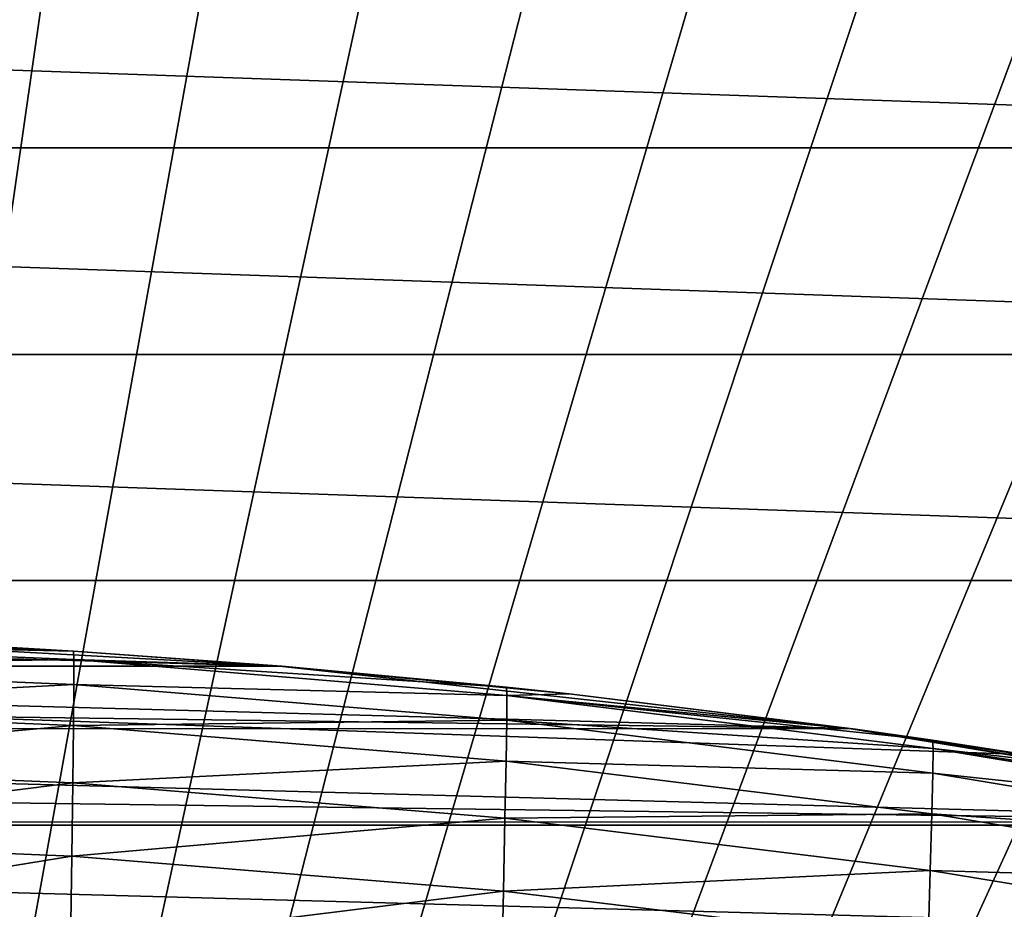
# Model space of a CAD drawing. Header units: metres. Extents: x -24 to 72, y -247 to 22.
# Tile 474 of 573: x 2.68 to 7.07, y 15.25 to 19.22. Entities that reach past the tile are written whole.
import ezdxf

# ---------------------------------------------------------------- set-up
doc = ezdxf.new("R2010")
doc.units = ezdxf.units.M
doc.layers.add('solid_509589_MEDIA_SW0001', color=7, linetype='CONTINUOUS')

msp = doc.modelspace()

# ---------------------------------------------------------------- linework, layer by layer
at = {"layer": 'solid_509589_MEDIA_SW0001'}
for points in [[(2.950388, 20.520399, 132.530869), (2.216087, 20.612629, 132.530869), (0, 0, 132.892746)], [(3.680929, 20.402018, 132.530869), (2.950388, 20.520399, 132.530869), (0, 0, 132.892746)], [(4.406779, 20.257637, 132.530869), (3.680929, 20.402018, 132.530869), (0, 0, 132.892746)], [(5.127014, 20.08744, 132.530869), (4.406779, 20.257637, 132.530869), (0, 0, 132.892746)], [(5.840714, 19.891647, 132.530869), (5.127014, 20.08744, 132.530869), (0, 0, 132.892746)], [(6.546972, 19.670504, 132.530869), (5.840714, 19.891647, 132.530869), (0, 0, 132.892746)], [(7.244887, 19.424294, 132.530869), (6.546972, 19.670504, 132.530869), (0, 0, 132.892746)], [(-12.581787, 18.653372), (-11.249941, 19.485615), (12.581787, 18.653372)], [(-11.249941, 19.485615), (11.249941, 19.485615), (12.581787, 18.653372)], [(7.933569, 19.15333, 132.530869), (7.244887, 19.424294, 132.530869), (0, 0, 132.892746)], [(8.612141, 18.857958, 132.530869), (7.933569, 19.15333, 132.530869), (0, 0, 132.892746)], [(9.279737, 18.538555, 132.530869), (8.612141, 18.857958, 132.530869), (0, 0, 132.892746)], [(-13.852796, 17.72991), (-12.581787, 18.653372), (13.852796, 17.72991)], [(-12.581787, 18.653372), (12.581787, 18.653372), (13.852796, 17.72991)], [(9.93551, 18.195526, 132.530869), (9.279737, 18.538555, 132.530869), (0, 0, 132.892746)], [(10.578619, 17.829311, 132.530869), (9.93551, 18.195526, 132.530869), (0, 0, 132.892746)], [(11.208249, 17.440376, 132.530869), (10.578619, 17.829311, 132.530869), (0, 0, 132.892746)], [(-15.055137, 16.721035), (-13.852796, 17.72991), (15.055137, 16.721035)], [(-13.852796, 17.72991), (13.852796, 17.72991), (15.055137, 16.721035)], [(11.823595, 17.029215, 132.530869), (11.208249, 17.440376, 132.530869), (0, 0, 132.892746)], [(12.423874, 16.596352, 132.530869), (11.823595, 17.029215, 132.530869), (0, 0, 132.892746)], [(-16.185291, 15.629663), (-15.055137, 16.721035), (16.185291, 15.629663)], [(-15.055137, 16.721035), (15.055137, 16.721035), (16.185291, 15.629663)], [(13.00832, 16.14234, 132.530869), (12.423874, 16.596352, 132.530869), (0, 0, 132.892746)], [(3.837419, 16.339993, 133.193756), (-3.832788, 16.339211, 133.193756), (-1.273009, 16.479042, 133.193756)], [(3.837419, 16.339993, 133.193756), (-1.273009, 16.479042, 133.193756), (1.285284, 16.479225, 133.193756)], [(2.919438, 16.368877, 246.921494), (0.966797, 16.449394, 246.931641), (0.966751, 16.338211, 249.045319)], [(0.966797, 16.449394, 246.931641), (2.917441, 16.406292, 244.809753), (2.565633, 16.426838, 244.809753)], [(2.919438, 16.368877, 246.921494), (2.917441, 16.406292, 244.809753), (0.966797, 16.449394, 246.931641)], [(1.285284, 16.479225, 133.193756), (2.565633, 16.426838, 244.809753), (2.917441, 16.406292, 244.809753)], [(3.837419, 16.339993, 133.193756), (1.285284, 16.479225, 133.193756), (2.917441, 16.406292, 244.809753)], [(3.837419, 16.339993, 133.193756), (2.917441, 16.406292, 244.809753), (3.848801, 16.339056, 244.809753)], [(2.919438, 16.368877, 246.921494), (3.848801, 16.339056, 244.809753), (2.917441, 16.406292, 244.809753)], [(2.919175, 16.257801, 249.02594), (2.919438, 16.368877, 246.921494), (0.966751, 16.338211, 249.045319)], [(4.853047, 16.208693, 246.914551), (2.919438, 16.368877, 246.921494), (2.919175, 16.257801, 249.02594)], [(2.919438, 16.368877, 246.921494), (4.850738, 16.245848, 244.809753), (3.848801, 16.339056, 244.809753)], [(4.853047, 16.208693, 246.914551), (4.850738, 16.245848, 244.809753), (2.919438, 16.368877, 246.921494)], [(6.381278, 16.061438, 133.193756), (-5.110628, 16.216919, 133.193756), (-3.832788, 16.339211, 133.193756)], [(6.381278, 16.061438, 133.193756), (-3.832788, 16.339211, 133.193756), (3.837419, 16.339993, 133.193756)], [(2.919175, 16.257801, 249.02594), (0.966751, 16.338211, 249.045319), (0.966237, 16.15411, 251.148911)], [(3.837419, 16.339993, 133.193756), (4.850738, 16.245848, 244.809753), (5.130932, 16.215897, 244.809753)], [(6.381278, 16.061438, 133.193756), (3.837419, 16.339993, 133.193756), (5.130932, 16.215897, 244.809753)], [(3.837419, 16.339993, 133.193756), (3.848801, 16.339056, 244.809753), (4.850738, 16.245848, 244.809753)], [(2.917554, 16.073956, 251.12117), (2.919175, 16.257801, 249.02594), (0.966237, 16.15411, 251.148911)], [(4.852239, 16.097986, 249.012665), (2.919175, 16.257801, 249.02594), (2.917554, 16.073956, 251.12117)], [(4.852239, 16.097986, 249.012665), (4.853047, 16.208693, 246.914551), (2.919175, 16.257801, 249.02594)], [(4.853047, 16.208693, 246.914551), (5.130932, 16.215897, 244.809753), (4.850738, 16.245848, 244.809753)], [(6.381278, 16.061438, 133.193756), (-6.38464, 16.059942, 133.193756), (-5.110628, 16.216919, 133.193756)], [(6.755802, 15.971719, 246.911697), (4.853047, 16.208693, 246.914551), (4.852239, 16.097986, 249.012665)], [(4.853047, 16.208693, 246.914551), (6.410007, 16.057489, 244.809753), (5.130932, 16.215897, 244.809753)], [(4.853047, 16.208693, 246.914551), (6.753452, 16.008873, 244.809753), (6.410007, 16.057489, 244.809753)], [(6.755802, 15.971719, 246.911697), (6.753452, 16.008873, 244.809753), (4.853047, 16.208693, 246.914551)], [(6.381278, 16.061438, 133.193756), (5.130932, 16.215897, 244.809753), (6.410007, 16.057489, 244.809753)], [(13.576189, 15.667758, 132.530869), (13.00832, 16.14234, 132.530869), (0, 0, 132.892746)], [(2.917554, 16.073956, 251.12117), (0.966237, 16.15411, 251.148911), (0.965281, 15.89806, 253.240509)], [(4.849344, 15.914845, 251.102127), (4.852239, 16.097986, 249.012665), (2.917554, 16.073956, 251.12117)], [(6.754054, 15.861748, 249.007172), (4.852239, 16.097986, 249.012665), (4.849344, 15.914845, 251.102127)], [(6.754054, 15.861748, 249.007172), (6.755802, 15.971719, 246.911697), (4.852239, 16.097986, 249.012665)], [(8.909823, 15.644173, 133.193756), (-7.653299, 15.868435, 133.193756), (-6.38464, 16.059942, 133.193756)], [(8.909823, 15.644173, 133.193756), (-6.38464, 16.059942, 133.193756), (6.381278, 16.061438, 133.193756)], [(2.914645, 15.818309, 253.205246), (2.917554, 16.073956, 251.12117), (0.965281, 15.89806, 253.240509)], [(4.849344, 15.914845, 251.102127), (2.917554, 16.073956, 251.12117), (2.914645, 15.818309, 253.205246)], [(6.381278, 16.061438, 133.193756), (7.684399, 15.864059, 244.809753), (8.615969, 15.699959, 244.809753)], [(8.909823, 15.644173, 133.193756), (6.381278, 16.061438, 133.193756), (8.615969, 15.699959, 244.809753)], [(6.381278, 16.061438, 133.193756), (6.753452, 16.008873, 244.809753), (7.684399, 15.864059, 244.809753)], [(6.381278, 16.061438, 133.193756), (6.410007, 16.057489, 244.809753), (6.753452, 16.008873, 244.809753)], [(6.755802, 15.971719, 246.911697), (7.684399, 15.864059, 244.809753), (6.753452, 16.008873, 244.809753)], [(8.617271, 15.662553, 246.913162), (6.755802, 15.971719, 246.911697), (6.754054, 15.861748, 249.007172)], [(6.755802, 15.971719, 246.911697), (8.615969, 15.699959, 244.809753), (7.684399, 15.864059, 244.809753)], [(8.617271, 15.662553, 246.913162), (8.615969, 15.699959, 244.809753), (6.755802, 15.971719, 246.911697)], [(4.84447, 15.660219, 253.181015), (4.849344, 15.914845, 251.102127), (2.914645, 15.818309, 253.205246)], [(6.749734, 15.679838, 251.094223), (4.849344, 15.914845, 251.102127), (4.84447, 15.660219, 253.181015)], [(6.749734, 15.679838, 251.094223), (6.754054, 15.861748, 249.007172), (4.849344, 15.914845, 251.102127)], [(8.909823, 15.644173, 133.193756), (-8.915095, 15.642687, 133.193756), (-7.653299, 15.868435, 133.193756)], [(2.914645, 15.818309, 253.205246), (0.965281, 15.89806, 253.240509), (0.963905, 15.571027, 255.318253)], [(8.614349, 15.553692, 249.009918), (6.754054, 15.861748, 249.007172), (6.749734, 15.679838, 251.094223)], [(8.614349, 15.553692, 249.009918), (8.617271, 15.662553, 246.913162), (6.754054, 15.861748, 249.007172)], [(2.910518, 15.491818, 255.276276), (2.914645, 15.818309, 253.205246), (0.963905, 15.571027, 255.318253)], [(4.84447, 15.660219, 253.181015), (2.914645, 15.818309, 253.205246), (2.910518, 15.491818, 255.276276)], [(14.126758, 15.173208, 132.530869), (13.576189, 15.667758, 132.530869), (0, 0, 132.892746)], [(4.837725, 15.335055, 255.247421), (4.84447, 15.660219, 253.181015), (2.910518, 15.491818, 255.276276)], [(6.742977, 15.426916, 253.170914), (4.84447, 15.660219, 253.181015), (4.837725, 15.335055, 255.247421)], [(6.742977, 15.426916, 253.170914), (6.749734, 15.679838, 251.094223), (4.84447, 15.660219, 253.181015)], [(8.608658, 15.373515, 251.098099), (6.749734, 15.679838, 251.094223), (6.742977, 15.426916, 253.170914)], [(8.608658, 15.373515, 251.098099), (8.614349, 15.553692, 249.009918), (6.749734, 15.679838, 251.094223)], [(-17.236036, 14.462679), (-16.185291, 15.629663), (17.236036, 14.462679)], [(-16.185291, 15.629663), (16.185291, 15.629663), (17.236036, 14.462679)], [(11.413088, 15.089697, 133.193756), (-11.415295, 15.089074, 133.193756), (-8.915095, 15.642687, 133.193756)], [(11.413088, 15.089697, 133.193756), (-8.915095, 15.642687, 133.193756), (8.909823, 15.644173, 133.193756)], [(2.910518, 15.491818, 255.276276), (0.963905, 15.571027, 255.318253), (0.962134, 15.173974, 257.38028)], [(2.905243, 15.095441, 257.332397), (2.910518, 15.491818, 255.276276), (0.962134, 15.173974, 257.38028)], [(4.837725, 15.335055, 255.247421), (2.910518, 15.491818, 255.276276), (2.905243, 15.095441, 257.332397)], [(6.733913, 15.103906, 255.235352), (6.742977, 15.426916, 253.170914), (4.837725, 15.335055, 255.247421)], [(8.600342, 15.122923, 253.175781), (6.742977, 15.426916, 253.170914), (6.733913, 15.103906, 255.235352)], [(8.600342, 15.122923, 253.175781), (8.608658, 15.373515, 251.098099), (6.742977, 15.426916, 253.170914)], [(4.829216, 14.940294, 257.299438), (4.837725, 15.335055, 255.247421), (2.905243, 15.095441, 257.332397)], [(6.733913, 15.103906, 255.235352), (4.837725, 15.335055, 255.247421), (4.829216, 14.940294, 257.299438)]]:
    msp.add_3dface(points, dxfattribs=at)

doc.saveas('drawing.dxf')
